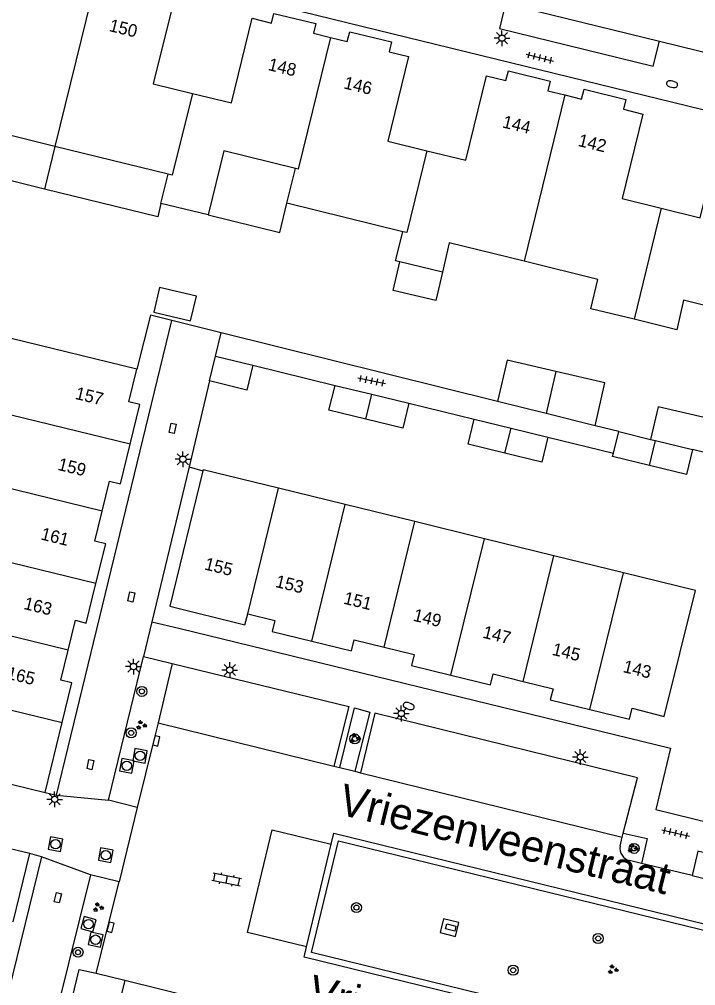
# Model space of a CAD drawing. Extents: x 125000 to 129004, y 397500 to 399008.
# Drawn here: x 126163.4 to 126217.2, y 398078.1 to 398155 of the extents above; entities that cross this region are included whole.
import ezdxf

# ---------------------------------------------------------------- set-up
doc = ezdxf.new("R2010")
doc.units = 0
for name, color, linetype in [('gg-afsc-erfafscheiding', 7, 'Continuous'), ('gg-afsc-hekwerk', 7, 'Continuous'), ('gg-anno-huisnummerreeks BGT', 7, 'Continuous'), ('gg-anno-openbare ruimte label', 7, 'Continuous'), ('gg-bbg-bijgebouw', 7, 'Continuous'), ('gg-bbg-gedigitaliseerde bijgebouw', 7, 'Continuous'), ('gg-bbg-hoofdgebouw', 7, 'Continuous'), ('gg-bbg-luifel en loopbrug', 7, 'Continuous'), ('gg-bbg-tussenscheiding', 7, 'Continuous'), ('gg-knt-verharding', 7, 'Continuous'), ('gg-knt-verharding nz', 7, 'Continuous'), ('gt-grn-weggrens', 7, 'Continuous'), ('gt-symb-boom', 7, 'Continuous'), ('gt-symb-brandkraan', 7, 'Continuous'), ('gt-symb-groenvak', 7, 'Continuous'), ('gt-symb-klinker verharding', 7, 'Continuous'), ('gt-symb-kolk', 7, 'Continuous'), ('gt-symb-kolk center center', 7, 'Continuous'), ('gt-symb-lichtmast', 7, 'Continuous'), ('gt-symb-rioolschacht', 7, 'Continuous'), ('gt-symb-tegel verharding', 7, 'Continuous')]:
    doc.layers.add(name, color=color, linetype=linetype)

# ---------------------------------------------------------------- blocks, each defined once
blk = doc.blocks.new('gt0-BR')
at = {"layer": 'gt-symb-brandkraan'}
for centre, radius, start, end in [((-0.244, 0), 0.206, 107.56694, 252.43307), ((0.599, -2.664), 3, 106.89205, 107.56694), ((0, -0.691), 0.938, 73.10799, 106.89205), ((-0.599, -2.664), 3, 72.43309, 73.10799), ((0.244, 0), 0.206, 287.56695, 72.43309), ((0.599, 2.664), 3, 252.43307, 253.10797), ((0, 0.691), 0.938, 253.10797, 286.89206), ((-0.599, 2.664), 3, 286.89206, 287.56695)]:
    blk.add_arc(centre, radius, start, end, dxfattribs=at)
blk = doc.blocks.new('gt0-TEG1')
at = {"layer": 'gt-symb-tegel verharding'}
for p, q in [((-1.125, 0), (1.125, 0)), ((-0.9, -0.25), (-0.9, 0.25)), ((-0.45, -0.25), (-0.45, 0.25)), ((0, -0.25), (0, 0.25)), ((0.45, -0.25), (0.45, 0.25)), ((0.9, -0.25), (0.9, 0.25))]:
    blk.add_line(p, q, dxfattribs=at)
blk = doc.blocks.new('gt0-LMAST')
at = {"layer": 'gt-symb-lichtmast'}
for p, q in [((-0.182, 0.173), (-0.447, 0.438)), ((-0.005, 0.246), (-0.005, 0.621)), ((0.172, 0.173), (0.437, 0.438)), ((-0.255, -0.004), (-0.63, -0.004)), ((-0.182, -0.181), (-0.447, -0.446)), ((-0.005, -0.254), (-0.005, -0.629)), ((0.437, -0.446), (0.172, -0.181)), ((0.245, -0.004), (0.62, -0.004))]:
    blk.add_line(p, q, dxfattribs=at)
blk.add_circle((-0.005, -0.004), 0.25, dxfattribs=at)
blk = doc.blocks.new('gt0-KOLKCC')
at = {"layer": 'gt-symb-kolk center center'}
blk.add_lwpolyline([(-0.375, 0.2), (0.375, 0.2), (0.375, -0.2), (-0.375, -0.2)], close=True, dxfattribs=at)
blk = doc.blocks.new('gt0-RS')
at = {"layer": 'gt-symb-rioolschacht'}
blk.add_lwpolyline([(-0.5, -0.5), (0.5, -0.5), (0.5, 0.5), (-0.5, 0.5)], close=True, dxfattribs=at)
blk.add_circle((0, 0), 0.375, dxfattribs=at)
blk = doc.blocks.new('gt0-KOLK')
at = {"layer": 'gt-symb-kolk'}
blk.add_lwpolyline([(0, 0), (0.375, 0), (0.375, 0.4), (-0.375, 0.4), (-0.375, 0), (0, 0)], dxfattribs=at)
blk = doc.blocks.new('gt0-BOOM')
at = {"layer": 'gt-symb-boom'}
for radius in [0.4, 0.2]:
    blk.add_circle((0, 0), radius, dxfattribs=at)
blk = doc.blocks.new('gt0-GRVAK')
at = {"layer": 'gt-symb-groenvak'}
for p, q in [((-0.11, 0.189), (-0.228, 0.24)), ((-0.182, 0.153), (0.088, 0.153)), ((-0.091, 0.211), (-0.156, 0.322)), ((-0.047, 0.214), (-0.047, 0.393)), ((-0.004, 0.211), (0.061, 0.322)), ((0.015, 0.189), (0.133, 0.24)), ((0.262, -0.052), (0.197, 0.059)), ((0.305, -0.049), (0.305, 0.13)), ((0.349, -0.052), (0.414, 0.059)), ((-0.245, -0.228), (-0.363, -0.177)), ((-0.318, -0.264), (-0.047, -0.264)), ((-0.226, -0.206), (-0.291, -0.095)), ((-0.183, -0.203), (-0.183, -0.024)), ((-0.139, -0.206), (-0.074, -0.095)), ((-0.12, -0.228), (-0.002, -0.177)), ((0.243, -0.074), (0.125, -0.023)), ((0.17, -0.11), (0.441, -0.11)), ((0.368, -0.074), (0.486, -0.023))]:
    blk.add_line(p, q, dxfattribs=at)
blk = doc.blocks.new('gt0-KL1')
at = {"layer": 'gt-symb-klinker verharding'}
for p, q in [((-1.15, 0.3), (1.15, 0.3)), ((-1, -0.3), (-1, 0.3)), ((-0.5, 0.3), (-0.5, 0.45)), ((0, -0.3), (0, 0.3)), ((0.5, 0.3), (0.5, 0.45)), ((1, -0.3), (1, 0.3)), ((-1.15, -0.3), (1.15, -0.3)), ((-0.5, -0.45), (-0.5, -0.3)), ((0.5, -0.45), (0.5, -0.3))]:
    blk.add_line(p, q, dxfattribs=at)

msp = doc.modelspace()

# ---------------------------------------------------------------- linework, layer by layer
at = {"layer": 'gg-afsc-erfafscheiding'}
for p, q in [((126181.933, 398127.52), (126188.481, 398125.911)), ((126194.358, 398124.482), (126199.557, 398123.21)), ((126211.058, 398122.228), (126209.173, 398122.697)), ((126205.42, 398121.79), (126210.642, 398120.525))]:
    msp.add_line(p, q, dxfattribs=at)
at = {"layer": 'gg-afsc-hekwerk'}
for p, q in [((126173.797, 398131.499), (126172.704, 398127.198)), ((126175.5, 398131.075), (126173.797, 398131.499)), ((126179.416, 398130.101), (126175.5, 398131.075)), ((126201.409, 398124.629), (126179.416, 398130.101))]:
    msp.add_line(p, q, dxfattribs=at)
at = {"layer": 'gg-bbg-bijgebouw'}
for p, q in [((126178.491, 398126.259), (126178.974, 398128.241)), ((126178.974, 398128.241), (126181.933, 398127.52)), ((126188.481, 398125.911), (126191.42, 398125.197)), ((126191.42, 398125.197), (126194.358, 398124.482)), ((126199.557, 398123.21), (126202.489, 398122.5)), ((126202.489, 398122.5), (126205.42, 398121.79)), ((126210.642, 398120.525), (126211.058, 398122.228)), ((126211.058, 398122.228), (126213.593, 398121.609)), ((126213.593, 398121.609), (126213.994, 398121.511)), ((126213.994, 398121.511), (126216.93, 398120.793))]:
    msp.add_line(p, q, dxfattribs=at)
for points in [[(126181.933, 398127.52), (126181.449, 398125.538), (126178.491, 398126.259)], [(126190.938, 398123.215), (126187.999, 398123.929), (126188.481, 398125.911)], [(126194.358, 398124.482), (126193.876, 398122.5), (126190.938, 398123.215)], [(126202.008, 398120.517), (126199.077, 398121.227), (126199.557, 398123.21)], [(126205.42, 398121.79), (126204.939, 398119.807), (126202.008, 398120.517)], [(126213.51, 398119.53), (126210.574, 398120.247), (126210.642, 398120.525)], [(126216.93, 398120.793), (126216.445, 398118.812), (126213.51, 398119.53)]]:
    msp.add_lwpolyline(points, dxfattribs=at)
at = {"layer": 'gg-bbg-gedigitaliseerde bijgebouw'}
for p in [(126206.067, 398127.01), (126209.173, 398122.697)]:
    msp.add_line(p, (126205.291, 398123.663), dxfattribs=at)
for points in [[(126174.061, 398131.745), (126176.98, 398131.056), (126177.44, 398133.003), (126174.52, 398133.692), (126174.061, 398131.745)], [(126209.173, 398122.697), (126209.963, 398126.106), (126206.067, 398127.01)]]:
    msp.add_lwpolyline(points, dxfattribs=at)
at = {"layer": 'gg-bbg-hoofdgebouw'}
for p, q in [((126166.188, 398144.932), (126159.989, 398146.453)), ((126175.198, 398142.722), (126166.188, 398144.932)), ((126174.624, 398140.383), (126175.198, 398142.722)), ((126184.653, 398140.418), (126185.33, 398143.162)), ((126178.385, 398139.496), (126174.624, 398140.383)), ((126193.866, 398138.143), (126184.653, 398140.418)), ((126197.031, 398134.914), (126193.628, 398135.734)), ((126189.292, 398116.417), (126183.975, 398117.719)), ((126194.832, 398115.061), (126189.292, 398116.417)), ((126200.366, 398113.706), (126194.832, 398115.061)), ((126205.898, 398112.351), (126200.366, 398113.706)), ((126211.432, 398110.996), (126205.898, 398112.351)), ((126165.396, 398093.502), (126166.747, 398099.063)), ((126154.526, 398096.167), (126165.396, 398093.502)), ((126164.186, 398088.64), (126153.342, 398091.28)), ((126162.868, 398083.221), (126164.186, 398088.64))]:
    msp.add_line(p, q, dxfattribs=at)
for points in [[(126169.434, 398158.174), (126170.78, 398157.844), (126170.971, 398158.622), (126174.305, 398157.805), (126174.117, 398157.029), (126175.663, 398156.647), (126174.016, 398149.907), (126177.124, 398149.148)], [(126177.124, 398149.148), (126180.232, 398148.388), (126181.879, 398155.128), (126183.421, 398154.739), (126183.607, 398155.517), (126186.956, 398154.716), (126186.766, 398153.937), (126188.112, 398153.608)], [(126188.112, 398153.608), (126189.457, 398153.279), (126189.647, 398154.057), (126192.981, 398153.243), (126192.797, 398152.468), (126194.341, 398152.088), (126192.683, 398145.347), (126195.784, 398144.585)], [(126195.784, 398144.585), (126198.885, 398143.823), (126200.537, 398150.548), (126202.087, 398150.176), (126202.278, 398150.953), (126205.614, 398150.132), (126205.425, 398149.356), (126206.768, 398149.029)], [(126206.768, 398149.029), (126208.111, 398148.701), (126208.3, 398149.477), (126211.636, 398148.663), (126211.446, 398147.885), (126212.991, 398147.508), (126211.345, 398140.779), (126214.447, 398140.011)], [(126214.447, 398140.011), (126217.548, 398139.242), (126219.203, 398145.982), (126220.738, 398145.621), (126220.936, 398146.396), (126224.27, 398145.545), (126224.081, 398144.768), (126225.426, 398144.44)], [(126185.33, 398143.162), (126179.638, 398144.568), (126178.385, 398139.496)], [(126193.628, 398135.734), (126193.291, 398135.815), (126193.866, 398138.143)], [(126203.523, 398135.786), (126197.572, 398137.247), (126197.031, 398134.914)], [(126212.279, 398131.168), (126208.832, 398132.011), (126209.403, 398134.343), (126203.523, 398135.786)], [(126222.185, 398131.216), (126216.228, 398132.679), (126215.698, 398130.331), (126212.279, 398131.168)], [(126172.704, 398127.198), (126162.698, 398129.641), (126161.29, 398123.875)], [(126172.166, 398121.22), (126172.938, 398124.374), (126172.065, 398124.588), (126172.704, 398127.198)], [(126169.936, 398115.893), (126170.52, 398118.28), (126171.393, 398118.066), (126172.166, 398121.22)], [(126177.97, 398119.118), (126175.333, 398108.33), (126181.31, 398106.846), (126181.527, 398107.72)], [(126183.975, 398117.719), (126177.986, 398119.185), (126177.97, 398119.118)], [(126169.453, 398110.144), (126170.224, 398113.292), (126169.351, 398113.506), (126169.936, 398115.893)], [(126208.77, 398100.121), (126211.923, 398099.353), (126212.133, 398100.218), (126214.685, 398099.562), (126217.181, 398109.589), (126211.432, 398110.996)], [(126167.226, 398104.826), (126167.809, 398107.208), (126168.682, 398106.995), (126169.453, 398110.144)], [(126181.527, 398107.72), (126183.691, 398107.19), (126183.477, 398106.317), (126186.63, 398105.545)], [(126186.63, 398105.545), (126189.783, 398104.773), (126189.997, 398105.646), (126192.384, 398105.062)], [(126192.384, 398105.062), (126194.77, 398104.477), (126194.556, 398103.604), (126197.705, 398102.834)], [(126166.747, 398099.063), (126167.517, 398102.231), (126166.642, 398102.444), (126167.226, 398104.826)], [(126197.705, 398102.834), (126200.853, 398102.063), (126201.067, 398102.936), (126203.45, 398102.351)], [(126203.45, 398102.351), (126205.833, 398101.765), (126205.616, 398100.888), (126208.77, 398100.121)]]:
    msp.add_lwpolyline(points, dxfattribs=at)
at = {"layer": 'gg-bbg-luifel en loopbrug'}
for p, q in [((126166.188, 398144.932), (126165.354, 398141.533)), ((126205.291, 398123.663), (126201.409, 398124.629)), ((126219.421, 398120.184), (126216.93, 398120.793))]:
    msp.add_line(p, q, dxfattribs=at)
for points in [[(126165.354, 398141.533), (126159.155, 398143.053), (126159.989, 398146.453)], [(126174.624, 398140.383), (126174.364, 398139.323), (126165.354, 398141.533)], [(126178.385, 398139.496), (126184.078, 398138.09), (126184.653, 398140.418)], [(126197.031, 398134.914), (126196.511, 398132.673), (126193.099, 398133.451), (126193.628, 398135.734)], [(126206.067, 398127.01), (126202.17, 398127.914), (126201.409, 398124.629)], [(126219.421, 398120.184), (126220.038, 398122.844), (126214.193, 398124.199), (126213.593, 398121.609)]]:
    msp.add_lwpolyline(points, dxfattribs=at)
at = {"layer": 'gg-bbg-tussenscheiding'}
for p, q in [((126169.434, 398158.174), (126166.188, 398144.932)), ((126206.768, 398149.029), (126203.523, 398135.786)), ((126214.447, 398140.011), (126212.279, 398131.168)), ((126190.938, 398123.215), (126191.42, 398125.197)), ((126172.166, 398121.22), (126161.29, 398123.875)), ((126202.008, 398120.517), (126202.489, 398122.5)), ((126213.51, 398119.53), (126213.994, 398121.511)), ((126169.936, 398115.893), (126159.938, 398118.334)), ((126181.527, 398107.72), (126183.975, 398117.719)), ((126186.63, 398105.545), (126189.292, 398116.417)), ((126192.384, 398105.062), (126194.832, 398115.061)), ((126197.705, 398102.834), (126200.366, 398113.706)), ((126169.453, 398110.144), (126158.586, 398112.797)), ((126203.45, 398102.351), (126205.898, 398112.351)), ((126208.77, 398100.121), (126211.432, 398110.996)), ((126167.226, 398104.826), (126157.235, 398107.265)), ((126155.881, 398101.716), (126166.747, 398099.063))]:
    msp.add_line(p, q, dxfattribs=at)
for points in [[(126188.112, 398153.608), (126185.539, 398143.11), (126185.33, 398143.162)], [(126177.124, 398149.148), (126175.529, 398142.641), (126175.198, 398142.722)], [(126195.784, 398144.585), (126194.185, 398138.064), (126193.866, 398138.143)]]:
    msp.add_lwpolyline(points, dxfattribs=at)
at = {"layer": 'gg-knt-verharding'}
for p, q in [((126272.845, 398134.349), (126160.142, 398161.94)), ((126214.313, 398153.301), (126220.713, 398151.723)), ((126166.3, 398093.29), (126175.5, 398131.075)), ((126178.491, 398126.259), (126176.865, 398119.424)), ((126176.865, 398119.424), (126173.888, 398107.096)), ((126176.865, 398119.424), (126177.97, 398119.118)), ((126173.888, 398107.096), (126176.16, 398106.551)), ((126170.44, 398092.882), (126173.238, 398104.34)), ((126173.238, 398104.34), (126175.51, 398103.764)), ((126175.51, 398103.764), (126174.391, 398099.041)), ((126188.395, 398095.612), (126188.86, 398095.482)), ((126188.86, 398095.482), (126190.06, 398095.196)), ((126190.06, 398095.196), (126190.503, 398095.079)), ((126165.396, 398093.502), (126166.3, 398093.29)), ((126172.741, 398092.299), (126170.44, 398092.882)), ((126172.741, 398092.299), (126171.307, 398086.403)), ((126186.619, 398080.772), (126188.76, 398089.657)), ((126211.177, 398089.229), (126211.338, 398089.957)), ((126211.338, 398089.957), (126211.409, 398090.28)), ((126186.215, 398081.229), (126188.183, 398089.398)), ((126165.104, 398088.385), (126156.507, 398053.333)), ((126165.104, 398088.385), (126164.186, 398088.64)), ((126212.878, 398087.859), (126211.928, 398088.086)), ((126216.915, 398086.896), (126212.878, 398087.859)), ((126169.003, 398086.949), (126166.033, 398074.931)), ((126171.307, 398086.403), (126169.003, 398086.949)), ((126169.463, 398079.124), (126171.307, 398086.403)), ((126186.017, 398080.405), (126186.215, 398081.229)), ((126169.463, 398079.124), (126171.738, 398078.556))]:
    msp.add_line(p, q, dxfattribs=at)
for points in [[(126202.048, 398156.293), (126201.574, 398154.325), (126213.809, 398151.322), (126214.313, 398153.301)], [(126176.16, 398106.551), (126215.171, 398097.034), (126214.002, 398092.138), (126251.637, 398082.918)], [(126175.51, 398103.764), (126189.569, 398100.341), (126188.395, 398095.612)], [(126188.86, 398095.482), (126190.018, 398100.232), (126191.238, 398099.91), (126190.06, 398095.196)], [(126211.409, 398090.28), (126212.555, 398094.682), (126191.642, 398099.831), (126190.503, 398095.079)], [(126174.391, 398099.041), (126174.065, 398097.662), (126172.741, 398092.299)], [(126188.183, 398089.398), (126188.391, 398090.262), (126232.156, 398079.554), (126235.142, 398074.632), (126234.668, 398072.667), (126229.77, 398069.685), (126186.017, 398080.405)], [(126188.76, 398089.657), (126231.836, 398079.118), (126234.608, 398074.549), (126234.231, 398072.986), (126229.687, 398070.22), (126186.619, 398080.772)], [(126211.409, 398090.28), (126213.32, 398089.839), (126212.878, 398087.859)], [(126228.5, 398083.998), (126228.986, 398085.946), (126217.366, 398088.823), (126216.915, 398086.896)], [(126197.124, 398083.455), (126196.858, 398082.35), (126198.064, 398082.055), (126198.33, 398083.16), (126197.124, 398083.455)], [(126166.033, 398074.931), (126169.719, 398074.025), (126169.949, 398074.89), (126167.195, 398075.575), (126168.11, 398079.424), (126169.463, 398079.124)], [(126171.738, 398078.556), (126170.589, 398073.854), (126189.075, 398069.327), (126190.257, 398074.017)]]:
    msp.add_lwpolyline(points, dxfattribs=at)
msp.add_arc((126212.164, 398089.059), 1.002, 170.2552, 256.35806, dxfattribs=at)
at = {"layer": 'gg-knt-verharding nz'}
for p, q in [((126202.048, 398156.293), (126214.313, 398153.301)), ((126174.391, 398099.041), (126188.395, 398095.612)), ((126190.503, 398095.079), (126211.338, 398089.957)), ((126216.915, 398086.896), (126228.5, 398083.998)), ((126171.738, 398078.556), (126190.257, 398074.017))]:
    msp.add_line(p, q, dxfattribs=at)
msp.add_lwpolyline([(126186.215, 398081.229), (126181.506, 398082.355), (126183.479, 398090.531), (126188.183, 398089.398)], dxfattribs=at)
at = {"layer": 'gt-grn-weggrens'}
for p, q in [((126178.974, 398128.241), (126179.416, 398130.101)), ((126173.888, 398107.096), (126173.238, 398104.34)), ((126166.3, 398093.29), (126170.44, 398092.882)), ((126169.003, 398086.949), (126165.104, 398088.385))]:
    msp.add_line(p, q, dxfattribs=at)

# ---------------------------------------------------------------- block references
at = {"layer": 'gt-symb-boom'}
for p in [(126173.11, 398101.549), (126172.252, 398098.25), (126190.047, 398097.767), (126212.284, 398089.052), (126190.179, 398084.34), (126209.426, 398081.886), (126168.021, 398080.789), (126202.66, 398079.361)]:
    msp.add_blockref('gt0-BOOM', p, dxfattribs=at)
at = {"layer": 'gt-symb-brandkraan'}
for p, rotation in [((126215.31, 398149.877), 167.40904938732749), ((126194.342, 398100.391), -19.576725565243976)]:
    msp.add_blockref('gt0-BR', p, dxfattribs=dict(at, rotation=rotation))
at = {"layer": 'gt-symb-groenvak'}
for p in [(126173.046, 398098.868), (126190.063, 398097.823), (126212.164, 398089.059), (126169.61, 398084.362), (126210.588, 398079.417)]:
    msp.add_blockref('gt0-GRVAK', p, dxfattribs=at)
at = {"layer": 'gt-symb-klinker verharding', "rotation": -11.298700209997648}
msp.add_blockref('gt0-KL1', (126179.86, 398086.586), dxfattribs=at)
at = {"layer": 'gt-symb-kolk'}
for p, rotation in [((126174.065, 398097.662), -103.29958432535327), ((126170.409, 398082.828), -104.3002774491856)]:
    msp.add_blockref('gt0-KOLK', p, dxfattribs=dict(at, rotation=rotation))
at = {"layer": 'gt-symb-kolk center center'}
for p, rotation in [((126175.556, 398122.486), -102.29885516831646), ((126172.268, 398109.073), -103.06333733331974), ((126169.009, 398095.729), 78.34159837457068), ((126166.409, 398085.127), -104.11960293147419), ((126197.691, 398082.763), -13.71646932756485)]:
    msp.add_blockref('gt0-KOLKCC', p, dxfattribs=dict(at, rotation=rotation))
at = {"layer": 'gt-symb-lichtmast'}
for p in [(126201.767, 398153.547), (126176.374, 398120.035), (126172.443, 398103.533), (126180.107, 398103.253), (126193.759, 398099.797), (126208.005, 398096.328), (126166.166, 398092.958)]:
    msp.add_blockref('gt0-LMAST', p, dxfattribs=at)
at = {"layer": 'gt-symb-rioolschacht'}
for p, rotation in [((126172.956, 398096.423), -10.54573436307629), ((126171.906, 398095.632), -11.298700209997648), ((126166.232, 398089.387), -101.29870020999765), ((126170.227, 398088.512), -100.25359802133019), ((126168.859, 398083.026), 74.44827510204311), ((126169.425, 398081.789), -102.59095061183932)]:
    msp.add_blockref('gt0-RS', p, dxfattribs=dict(at, rotation=rotation))
at = {"layer": 'gt-symb-tegel verharding'}
for p, rotation in [((126204.787, 398152), -14.064036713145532), ((126191.402, 398126.272), -11.47848203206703), ((126215.591, 398090.289), -13.174926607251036)]:
    msp.add_blockref('gt0-TEG1', p, dxfattribs=dict(at, rotation=rotation))

# ---------------------------------------------------------------- texts
at = {"layer": 'gg-anno-huisnummerreeks BGT'}
for s, rotation, p in [('150', 346.2, (126170.435, 398154.12)), ('148', 346.5, (126183.088, 398151.016)), ('146', 346.3, (126189.112, 398149.555)), ('144', 346.2, (126201.741, 398146.45)), ('142', 346.3, (126207.766, 398144.975)), ('157', 346.2, (126167.735, 398124.844)), ('159', 346.2, (126166.351, 398119.192)), ('161', 346.2, (126164.994, 398113.653)), ('155', 346.1, (126178.026, 398111.267)), ('153', 346.2, (126183.672, 398109.873)), ('163', 346.2, (126163.639, 398108.12)), ('151', 346.2, (126189.1, 398108.544)), ('149', 346.2, (126194.637, 398107.188)), ('147', 346.2, (126200.171, 398105.834)), ('145', 346.4, (126205.7, 398104.468)), ('165', 346.4, (126162.284, 398102.574)), ('143', 346.3, (126211.344, 398103.097))]:
    msp.add_text(s, height=1, rotation=rotation, dxfattribs=at).set_placement(p)
at = {"layer": 'gg-anno-openbare ruimte label'}
for rotation, p in [(346.2, (126188.622, 398091.804)), (346, (126186.175, 398076.6))]:
    msp.add_text('Vriezenveenstraat', height=2.5, rotation=rotation, dxfattribs=at).set_placement(p)

doc.saveas('drawing.dxf')
